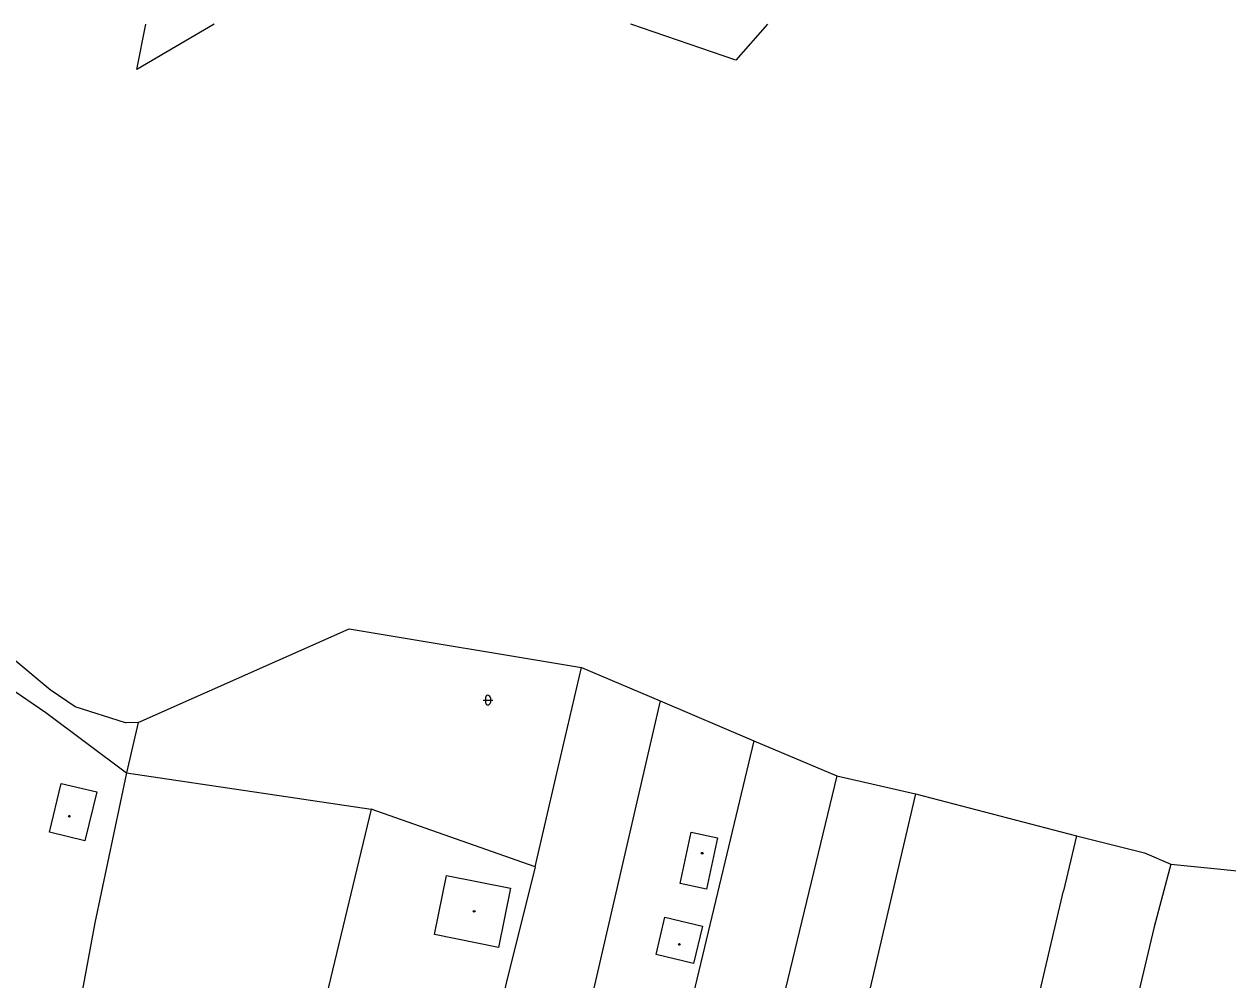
# Model space of a CAD drawing. Extents: x -595546 to -593986, y -1160845 to -1159202.
# Drawn here: x -594510.5 to -594385.6, y -1159303.3 to -1159204.1 of the extents above; entities that cross this region are included whole.
import ezdxf

# ---------------------------------------------------------------- set-up
doc = ezdxf.new("R2010")
doc.units = 0
for name, color, linetype in [('DOP - budovy nerozlisene - VP', 7, 'Continuous'), ('DOP - ploty', 7, 'Continuous'), ('DOP - rozhrani ploch obecne', 7, 'Continuous'), ('Level 36', 7, 'Continuous'), ('Level 39', 7, 'Continuous'), ('TM - letecke snimky - pomocna linie', 7, 'Continuous')]:
    doc.layers.add(name, color=color, linetype=linetype)

msp = doc.modelspace()

# ---------------------------------------------------------------- linework, layer by layer
at = {"layer": 'DOP - budovy nerozlisene - VP'}
for points in [[(-594507.87, -1159287.95), (-594506.64, -1159282.9)], [(-594506.64, -1159282.9), (-594502.95, -1159283.79)], [(-594502.95, -1159283.79), (-594504.18, -1159288.85)], [(-594504.18, -1159288.85), (-594507.87, -1159287.95)], [(-594442.45, -1159293.27), (-594441.31, -1159287.95)], [(-594441.31, -1159287.95), (-594438.55, -1159288.54)], [(-594438.55, -1159288.54), (-594439.69, -1159293.86)], [(-594467.91, -1159298.58), (-594466.67, -1159292.45)], [(-594466.67, -1159292.45), (-594460.05, -1159293.78)], [(-594460.05, -1159293.78), (-594461.29, -1159299.92)], [(-594439.69, -1159293.86), (-594442.45, -1159293.27)], [(-594444.93, -1159300.65), (-594444.02, -1159296.77)], [(-594444.02, -1159296.77), (-594440.11, -1159297.71)], [(-594461.29, -1159299.92), (-594467.91, -1159298.58)], [(-594440.11, -1159297.71), (-594441.04, -1159301.58)], [(-594441.04, -1159301.58), (-594444.93, -1159300.65)]]:
    msp.add_lwpolyline(points, dxfattribs=at)
at = {"layer": 'DOP - ploty'}
for points in [[(-594444.5, -1159274.34), (-594446.92, -1159284.83)], [(-594444.5, -1159274.34), (-594434.78, -1159278.48)], [(-594434.78, -1159278.48), (-594436.83, -1159287.03)], [(-594434.78, -1159278.48), (-594426.2, -1159282.12)], [(-594499.88, -1159281.81), (-594503.17, -1159297.37)], [(-594426.2, -1159282.12), (-594436.62, -1159325.38)], [(-594426.2, -1159282.12), (-594418.04, -1159283.99)], [(-594446.92, -1159284.83), (-594464.05, -1159358.94)], [(-594418.04, -1159283.99), (-594426.59, -1159320.66)], [(-594418.04, -1159283.99), (-594401.32, -1159288.34)], [(-594474.5, -1159285.57), (-594488.62, -1159344.45)], [(-594436.83, -1159287.03), (-594443.8, -1159316.09)], [(-594401.32, -1159288.34), (-594402.67, -1159294.05)], [(-594401.32, -1159288.34), (-594394.28, -1159290.11)], [(-594394.28, -1159290.11), (-594391.55, -1159291.28)], [(-594391.55, -1159291.28), (-594393.28, -1159297.78)], [(-594391.55, -1159291.28), (-594380.16, -1159292.41)], [(-594457.49, -1159291.57), (-594472.49, -1159351.75)], [(-594414.49, -1159344.55), (-594402.67, -1159294.05)], [(-594503.17, -1159297.37), (-594508.28, -1159324.99)], [(-594393.28, -1159297.78), (-594399.96, -1159326.08)]]:
    msp.add_lwpolyline(points, dxfattribs=at)
at = {"layer": 'DOP - rozhrani ploch obecne'}
for points in [[(-594490.78, -1159204.13), (-594498.8, -1159208.83)], [(-594498.8, -1159208.83), (-594497.88, -1159204.13)], [(-594436.67, -1159207.88), (-594447.56, -1159204.13)], [(-594433.37, -1159204.13), (-594436.67, -1159207.88)], [(-594507.78, -1159273.2), (-594515.37, -1159266.91)], [(-594515.96, -1159270.28), (-594508.23, -1159275.55)], [(-594455.32, -1159282.28), (-594452.66, -1159270.87)], [(-594452.66, -1159270.87), (-594444.5, -1159274.34)], [(-594505.2, -1159274.95), (-594507.78, -1159273.2)], [(-594499.98, -1159276.61), (-594505.2, -1159274.95)], [(-594508.23, -1159275.55), (-594499.88, -1159281.81)], [(-594498.67, -1159276.6), (-594499.98, -1159276.61)], [(-594498.67, -1159276.6), (-594499.88, -1159281.81)], [(-594499.88, -1159281.81), (-594474.5, -1159285.57)], [(-594457.49, -1159291.57), (-594455.32, -1159282.28)], [(-594457.49, -1159291.57), (-594474.5, -1159285.57)]]:
    msp.add_lwpolyline(points, dxfattribs=at)
at = {"layer": 'Level 36'}
for p, q in [((-594462.88, -1159274.26), (-594461.88, -1159274.26)), ((-594462.63, -1159274.01), (-594462.63, -1159274.51)), ((-594462.13, -1159274.01), (-594462.13, -1159274.51))]:
    msp.add_line(p, q, dxfattribs=at)
for centre, start, end in [((-594462.38, -1159274.01), 0, 180), ((-594462.38, -1159274.51), 180, 0)]:
    msp.add_arc(centre, 0.25, start, end, dxfattribs=at)
at = {"layer": 'Level 39'}
for centre, radius in [((-594505.8, -1159286.31), 0.09), ((-594505.8, -1159286.31), 0.0398), ((-594440.15, -1159290.15), 0.09), ((-594440.15, -1159290.15), 0.0398), ((-594463.81, -1159296.17), 0.09), ((-594463.81, -1159296.17), 0.0398), ((-594442.52, -1159299.61), 0.09), ((-594442.52, -1159299.61), 0.0398)]:
    msp.add_circle(centre, radius, dxfattribs=at)
at = {"layer": 'TM - letecke snimky - pomocna linie'}
msp.add_lwpolyline([(-594498.67, -1159276.6), (-594476.77, -1159266.88), (-594452.66, -1159270.87)], dxfattribs=at)

doc.saveas('drawing.dxf')
